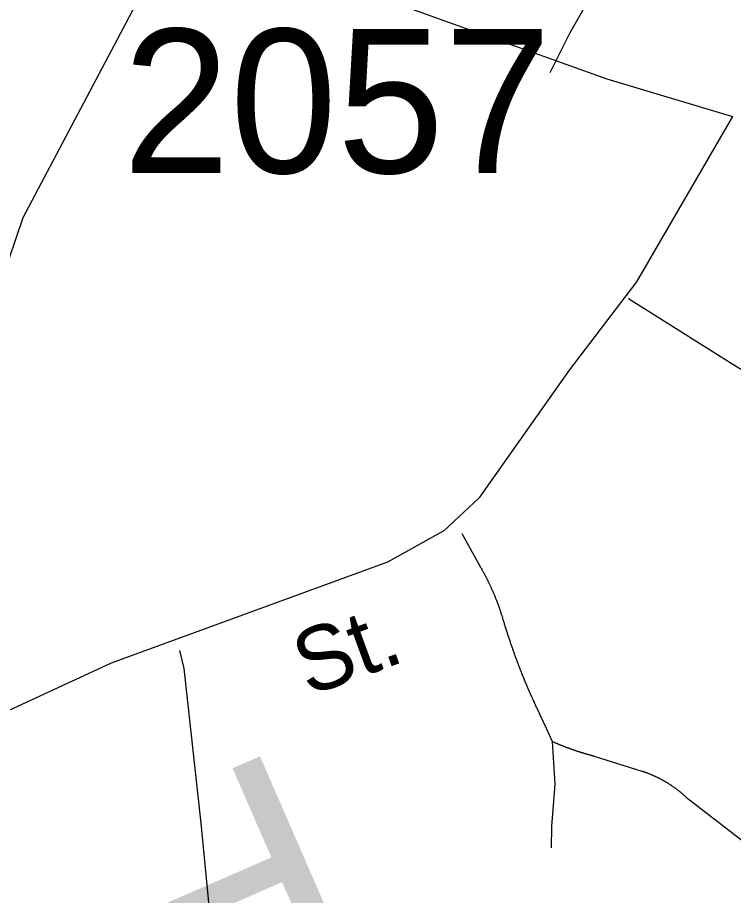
# Model space of a CAD drawing. Extents: x 1268485 to 1426702, y 514839 to 616766.
# Drawn here: x 1383339 to 1384073, y 566922 to 567822 of the extents above; entities that cross this region are included whole.
import ezdxf

# ---------------------------------------------------------------- set-up
doc = ezdxf.new("R2010")
doc.units = 0
for name, color, linetype in [('Old_Level_11', 7, 'Continuous'), ('Old_Level_22', 7, 'Continuous'), ('Old_Level_32', 7, 'Continuous'), ('Old_Level_35', 7, 'Continuous'), ('Old_Level_8', 7, 'Continuous')]:
    doc.layers.add(name, color=color, linetype=linetype)

msp = doc.modelspace()

# ---------------------------------------------------------------- linework, layer by layer
at = {"layer": 'Old_Level_32'}
for points in [[(1383284.092, 567090.42), (1383304.197, 567128.733), (1383310.306, 567149.118), (1383308.956, 567284.222), (1383323.171, 567496.703), (1383330.745, 567574.517), (1383345.084, 567616.956), (1383456.966, 567828.841), (1383509.575, 567922.606), (1383634.503, 567870.036), (1383711.269, 567842.51)], [(1383711.269, 567842.51), (1383943.262, 567759.323), (1384071.912, 567720.703), (1383973.612, 567551.024)], [(1383973.612, 567551.024), (1383904.667, 567460.658), (1383812.039, 567329.347), (1383776.017, 567295.876), (1383718.3, 567263.73), (1383435.067, 567160.097), (1383284.092, 567090.42)]]:
    msp.add_lwpolyline(points, dxfattribs=at)
at = {"layer": 'Old_Level_35'}
for p, q in [((1383794.395, 567292.891), (1383813.67, 567258.647)), ((1383930.139, 567064.822), (1383979.147, 567049.443)), ((1384024.668, 567022.479), (1384084.749, 566976.29))]:
    msp.add_line(p, q, dxfattribs=at)
for points in [[(1384006.419, 567990.273), (1383982.223, 567941.573), (1383904.918, 567805.726), (1383884.618, 567765.485)], [(1384139.6, 567425.149), (1384072.138, 567466.365), (1383965.511, 567533.571)], [(1383813.67, 567258.647), (1383813.977, 567258.134), (1383814.285, 567257.622), (1383814.49, 567257.109), (1383814.9, 567256.648), (1383815.105, 567256.084), (1383815.413, 567255.571), (1383815.618, 567255.059), (1383816.028, 567254.546), (1383816.233, 567254.085), (1383816.541, 567253.572), (1383816.746, 567253.008), (1383817.156, 567252.495), (1383817.361, 567251.983), (1383817.668, 567251.522), (1383817.873, 567251.009), (1383818.078, 567250.445), (1383818.386, 567249.932), (1383818.796, 567249.42), (1383819.001, 567248.959), (1383819.206, 567248.394), (1383819.514, 567247.882), (1383819.719, 567247.369), (1383820.026, 567246.806), (1383820.232, 567246.293), (1383820.539, 567245.831), (1383820.847, 567245.268), (1383821.154, 567244.755), (1383821.359, 567244.242), (1383821.667, 567243.678), (1383821.872, 567243.166), (1383822.077, 567242.705), (1383822.385, 567242.14), (1383822.59, 567241.628), (1383822.897, 567241.064), (1383823.102, 567240.552), (1383823.41, 567240.039), (1383823.615, 567239.526), (1383823.922, 567239.014), (1383824.128, 567238.449), (1383824.333, 567237.937), (1383824.64, 567237.373), (1383824.743, 567236.861), (1383825.05, 567236.296), (1383825.255, 567235.835), (1383825.46, 567235.271), (1383825.768, 567234.758), (1383825.973, 567234.195), (1383826.281, 567233.682), (1383826.486, 567233.118), (1383826.588, 567232.605), (1383826.896, 567232.042), (1383827.101, 567231.478), (1383827.408, 567231.017), (1383827.613, 567230.452), (1383827.921, 567229.94), (1383828.024, 567229.376), (1383828.229, 567228.812), (1383828.536, 567228.299), (1383828.741, 567227.736), (1383828.844, 567227.274), (1383829.151, 567226.711), (1383829.356, 567226.146), (1383829.459, 567225.634), (1383829.766, 567225.07), (1383829.972, 567224.506), (1383830.279, 567223.993), (1383830.382, 567223.43), (1383830.587, 567222.865), (1383830.894, 567222.302), (1383830.997, 567221.789), (1383831.202, 567221.225), (1383831.407, 567220.712), (1383831.612, 567220.2), (1383831.92, 567219.636), (1383832.022, 567219.072), (1383832.227, 567218.508), (1383832.33, 567217.996), (1383832.637, 567217.432), (1383832.74, 567216.868), (1383833.047, 567216.304), (1383833.252, 567215.74), (1383833.355, 567215.228), (1383833.662, 567214.663), (1383833.765, 567214.151), (1383833.97, 567213.587), (1383834.175, 567213.023), (1383834.278, 567212.459), (1383834.483, 567211.947), (1383834.585, 567211.382), (1383834.893, 567210.819), (1383834.995, 567210.255), (1383835.2, 567209.691), (1383835.405, 567209.127), (1383835.508, 567208.563), (1383835.713, 567207.999), (1383835.918, 567207.486), (1383836.123, 567206.923), (1383836.226, 567206.359), (1383836.328, 567205.795)], [(1383836.328, 567205.795), (1383836.636, 567204.872), (1383837.046, 567204.001), (1383837.251, 567203.078), (1383837.456, 567202.104), (1383837.763, 567201.232), (1383837.969, 567200.31), (1383838.379, 567199.439), (1383838.584, 567198.516), (1383838.891, 567197.644), (1383839.096, 567196.67), (1383839.506, 567195.748), (1383839.711, 567194.876), (1383840.019, 567193.953), (1383840.327, 567193.082), (1383840.634, 567192.108), (1383840.839, 567191.237), (1383841.249, 567190.314), (1383841.454, 567189.442), (1383841.762, 567188.519), (1383842.172, 567187.648), (1383842.377, 567186.674), (1383842.582, 567185.803), (1383842.992, 567184.88), (1383843.3, 567184.008), (1383843.607, 567183.137), (1383843.915, 567182.163), (1383844.12, 567181.291), (1383844.53, 567180.369), (1383844.735, 567179.497), (1383845.145, 567178.574), (1383845.35, 567177.703), (1383845.761, 567176.831), (1383845.966, 567175.858), (1383846.376, 567174.986), (1383846.581, 567174.063), (1383846.991, 567173.192), (1383847.401, 567172.32), (1383847.606, 567171.397), (1383848.016, 567170.526), (1383848.221, 567169.604), (1383848.631, 567168.681), (1383848.836, 567167.809), (1383849.246, 567166.938), (1383849.657, 567166.015), (1383849.862, 567165.143), (1383850.272, 567164.272), (1383850.579, 567163.4), (1383850.887, 567162.427), (1383851.297, 567161.555), (1383851.605, 567160.684), (1383851.912, 567159.812), (1383852.22, 567158.889), (1383852.63, 567158.018), (1383852.835, 567157.146), (1383853.245, 567156.275), (1383853.655, 567155.301), (1383853.963, 567154.43), (1383854.373, 567153.558), (1383854.578, 567152.687), (1383854.988, 567151.815), (1383855.398, 567150.892), (1383855.706, 567150.021), (1383856.116, 567149.149), (1383856.423, 567148.226), (1383856.731, 567147.355), (1383857.141, 567146.483), (1383857.551, 567145.612), (1383857.859, 567144.741), (1383858.269, 567143.818), (1383858.576, 567142.947), (1383858.884, 567142.075), (1383859.294, 567141.204), (1383859.602, 567140.332), (1383860.012, 567139.461), (1383860.422, 567138.538), (1383860.729, 567137.666), (1383861.139, 567136.795), (1383861.55, 567135.923), (1383861.857, 567135.052), (1383862.267, 567134.18), (1383862.575, 567133.309), (1383862.985, 567132.437), (1383863.395, 567131.566), (1383863.703, 567130.694), (1383864.113, 567129.823), (1383864.523, 567128.952), (1383864.83, 567128.08), (1383865.24, 567127.209), (1383865.753, 567126.338), (1383866.163, 567125.415), (1383866.471, 567124.543), (1383866.881, 567123.672), (1383867.291, 567122.852), (1383867.599, 567121.98), (1383868.009, 567121.109), (1383868.521, 567120.237), (1383868.829, 567119.366), (1383869.239, 567118.494), (1383869.649, 567117.623)], [(1383539.105, 566875.917), (1383527.52, 566995.924), (1383509.988, 567154.737), (1383505.477, 567173.243)], [(1383869.649, 567117.623), (1383869.854, 567117.264), (1383869.957, 567116.853), (1383870.162, 567116.495), (1383870.367, 567116.136), (1383870.469, 567115.726), (1383870.777, 567115.367), (1383870.879, 567115.008), (1383871.084, 567114.65), (1383871.29, 567114.239), (1383871.392, 567113.88), (1383871.597, 567113.522), (1383871.7, 567113.06), (1383872.007, 567112.702), (1383872.11, 567112.291), (1383872.417, 567111.932), (1383872.52, 567111.574), (1383872.725, 567111.164), (1383872.827, 567110.804), (1383873.032, 567110.446), (1383873.238, 567110.087), (1383873.34, 567109.677), (1383873.648, 567109.318), (1383873.75, 567108.856), (1383873.955, 567108.498), (1383874.16, 567108.139), (1383874.263, 567107.729), (1383874.468, 567107.37), (1383874.673, 567107.011), (1383874.878, 567106.601), (1383874.98, 567106.242), (1383875.288, 567105.883), (1383875.391, 567105.525), (1383875.493, 567105.115), (1383875.801, 567104.705), (1383875.903, 567104.294), (1383876.108, 567103.935), (1383876.211, 567103.577), (1383876.518, 567103.167), (1383876.621, 567102.807), (1383876.723, 567102.449), (1383877.031, 567102.039), (1383877.133, 567101.68), (1383877.339, 567101.321), (1383877.544, 567100.859), (1383877.646, 567100.501), (1383877.851, 567100.142), (1383877.954, 567099.732), (1383878.261, 567099.373), (1383878.364, 567099.014), (1383878.671, 567098.604), (1383878.774, 567098.245), (1383878.876, 567097.886), (1383879.081, 567097.476), (1383879.287, 567097.066), (1383879.492, 567096.708), (1383879.594, 567096.297), (1383879.799, 567095.938), (1383880.004, 567095.58), (1383880.107, 567095.17), (1383880.414, 567094.81), (1383880.517, 567094.452), (1383880.619, 567094.042), (1383880.824, 567093.632), (1383881.029, 567093.272), (1383881.235, 567092.862), (1383881.337, 567092.504), (1383881.542, 567092.145), (1383881.747, 567091.735), (1383881.85, 567091.376), (1383882.157, 567091.017), (1383882.26, 567090.607), (1383882.362, 567090.197), (1383882.67, 567089.838), (1383882.772, 567089.428), (1383882.977, 567089.069), (1383883.08, 567088.71), (1383883.285, 567088.3), (1383883.49, 567087.941), (1383883.593, 567087.583), (1383883.9, 567087.121), (1383884.003, 567086.762), (1383884.105, 567086.352), (1383884.413, 567085.993), (1383884.515, 567085.635), (1383884.72, 567085.275), (1383884.925, 567084.865), (1383885.028, 567084.507), (1383885.233, 567084.045), (1383885.336, 567083.687), (1383885.643, 567083.327), (1383885.746, 567082.917), (1383885.848, 567082.559), (1383886.156, 567082.2), (1383886.258, 567081.79), (1383886.361, 567081.431), (1383886.668, 567081.021), (1383886.771, 567080.611), (1383886.976, 567080.252), (1383887.079, 567079.893)], [(1383887.079, 567079.893), (1383889.847, 567036.115), (1383886.361, 566992.439), (1383886.156, 566970.754)], [(1383887.079, 567079.893), (1383887.489, 567079.688), (1383888.001, 567079.483), (1383888.411, 567079.329), (1383888.924, 567079.124), (1383889.232, 567078.919), (1383889.642, 567078.765), (1383890.154, 567078.56), (1383890.462, 567078.355), (1383890.872, 567078.253), (1383891.385, 567078.048), (1383891.795, 567077.894), (1383892.205, 567077.689), (1383892.615, 567077.483), (1383893.025, 567077.33), (1383893.538, 567077.125), (1383893.845, 567077.023), (1383894.358, 567076.817), (1383894.768, 567076.612), (1383895.076, 567076.458), (1383895.588, 567076.253), (1383895.998, 567076.151), (1383896.511, 567075.946), (1383896.921, 567075.741), (1383897.331, 567075.587), (1383897.741, 567075.433), (1383898.151, 567075.228), (1383898.664, 567075.075), (1383898.972, 567074.92), (1383899.484, 567074.767), (1383899.894, 567074.562), (1383900.407, 567074.459), (1383900.714, 567074.254), (1383901.227, 567074.049), (1383901.637, 567073.947), (1383902.047, 567073.742), (1383902.457, 567073.639), (1383902.868, 567073.434), (1383903.38, 567073.229), (1383903.79, 567073.127), (1383904.2, 567072.921), (1383904.61, 567072.819), (1383905.123, 567072.614), (1383905.533, 567072.511), (1383906.046, 567072.306), (1383906.353, 567072.204), (1383906.764, 567071.999), (1383907.276, 567071.896), (1383907.584, 567071.691), (1383908.096, 567071.589), (1383908.506, 567071.384), (1383909.019, 567071.229), (1383909.327, 567071.127), (1383909.839, 567070.922), (1383910.249, 567070.819), (1383910.762, 567070.614), (1383911.172, 567070.512), (1383911.582, 567070.358), (1383911.992, 567070.204), (1383912.505, 567070.051), (1383912.915, 567069.948), (1383913.325, 567069.743), (1383913.735, 567069.641), (1383914.248, 567069.486), (1383914.658, 567069.384), (1383915.171, 567069.179), (1383915.478, 567069.076), (1383915.991, 567068.923), (1383916.401, 567068.82), (1383916.914, 567068.615), (1383917.221, 567068.513), (1383917.734, 567068.359), (1383918.144, 567068.256), (1383918.657, 567068.103), (1383919.169, 567068), (1383919.477, 567067.795), (1383919.989, 567067.693), (1383920.399, 567067.538), (1383920.912, 567067.436), (1383921.22, 567067.333), (1383921.732, 567067.18), (1383922.142, 567067.077), (1383922.655, 567066.923), (1383922.963, 567066.821), (1383923.475, 567066.667), (1383923.885, 567066.565), (1383924.398, 567066.462), (1383924.911, 567066.308), (1383925.218, 567066.103), (1383925.731, 567066.052), (1383926.141, 567065.95), (1383926.654, 567065.795), (1383926.961, 567065.693), (1383927.474, 567065.54), (1383927.884, 567065.437), (1383928.397, 567065.335), (1383928.909, 567065.18), (1383929.217, 567065.078), (1383929.729, 567064.924), (1383930.139, 567064.822)], [(1383979.147, 567049.443), (1383979.66, 567049.238), (1383980.172, 567049.135), (1383980.582, 567048.93), (1383981.095, 567048.725), (1383981.608, 567048.571), (1383982.12, 567048.366), (1383982.633, 567048.264), (1383983.248, 567048.058), (1383983.761, 567047.853), (1383984.273, 567047.7), (1383984.786, 567047.495), (1383985.298, 567047.29), (1383985.709, 567047.085), (1383986.221, 567046.88), (1383986.734, 567046.675), (1383987.246, 567046.521), (1383987.759, 567046.316), (1383988.272, 567046.06), (1383988.784, 567045.855), (1383989.297, 567045.7), (1383989.707, 567045.444), (1383990.117, 567045.239), (1383990.63, 567044.983), (1383991.142, 567044.829), (1383991.655, 567044.573), (1383992.168, 567044.368), (1383992.578, 567044.112), (1383993.09, 567043.855), (1383993.603, 567043.702), (1383994.116, 567043.445), (1383994.628, 567043.189), (1383995.141, 567042.984), (1383995.551, 567042.727), (1383995.961, 567042.522), (1383996.474, 567042.266), (1383996.986, 567042.009), (1383997.499, 567041.754), (1383998.012, 567041.497), (1383998.422, 567041.241), (1383998.832, 567040.984), (1383999.345, 567040.728), (1383999.857, 567040.523), (1384000.37, 567040.267), (1384000.78, 567040.011), (1384001.293, 567039.703), (1384001.703, 567039.446), (1384002.215, 567039.19), (1384002.625, 567038.883), (1384003.138, 567038.626), (1384003.651, 567038.37), (1384003.958, 567038.063), (1384004.471, 567037.806), (1384004.983, 567037.498), (1384005.394, 567037.242), (1384005.906, 567036.935), (1384006.419, 567036.678), (1384006.726, 567036.371), (1384007.239, 567036.063), (1384007.752, 567035.807), (1384008.162, 567035.499), (1384008.674, 567035.192), (1384008.982, 567034.884), (1384009.495, 567034.628), (1384009.905, 567034.32), (1384010.417, 567034.012), (1384010.827, 567033.705), (1384011.238, 567033.397), (1384011.75, 567033.039), (1384012.16, 567032.731), (1384012.673, 567032.424), (1384012.98, 567032.116), (1384013.493, 567031.809), (1384013.903, 567031.501), (1384014.211, 567031.193), (1384014.723, 567030.834), (1384015.134, 567030.476), (1384015.646, 567030.168), (1384015.954, 567029.861), (1384016.466, 567029.501), (1384016.876, 567029.194), (1384017.287, 567028.886), (1384017.799, 567028.476), (1384018.107, 567028.168), (1384018.517, 567027.81), (1384019.03, 567027.502), (1384019.337, 567027.143), (1384019.747, 567026.836), (1384020.26, 567026.425), (1384020.67, 567026.118), (1384020.978, 567025.759), (1384021.388, 567025.4), (1384021.798, 567025.042), (1384022.208, 567024.683), (1384022.618, 567024.324), (1384023.028, 567024.017), (1384023.336, 567023.606), (1384023.746, 567023.247), (1384024.258, 567022.889), (1384024.668, 567022.479)]]:
    msp.add_lwpolyline(points, dxfattribs=at)

# ---------------------------------------------------------------- texts
at = {"layer": 'Old_Level_11'}
msp.add_text('St.', height=65.6167, rotation=20.097103, dxfattribs=at).set_placement((1383637.209, 567125.761))
at = {"layer": 'Old_Level_22'}
msp.add_text('F', height=246.062, rotation=203.52975, dxfattribs=at).set_placement((1383612.434, 567075.329))
at = {"layer": 'Old_Level_8'}
msp.add_text('2057', height=147.6375, dxfattribs=at).set_placement((1383447.057, 567662.675))

doc.saveas('drawing.dxf')
